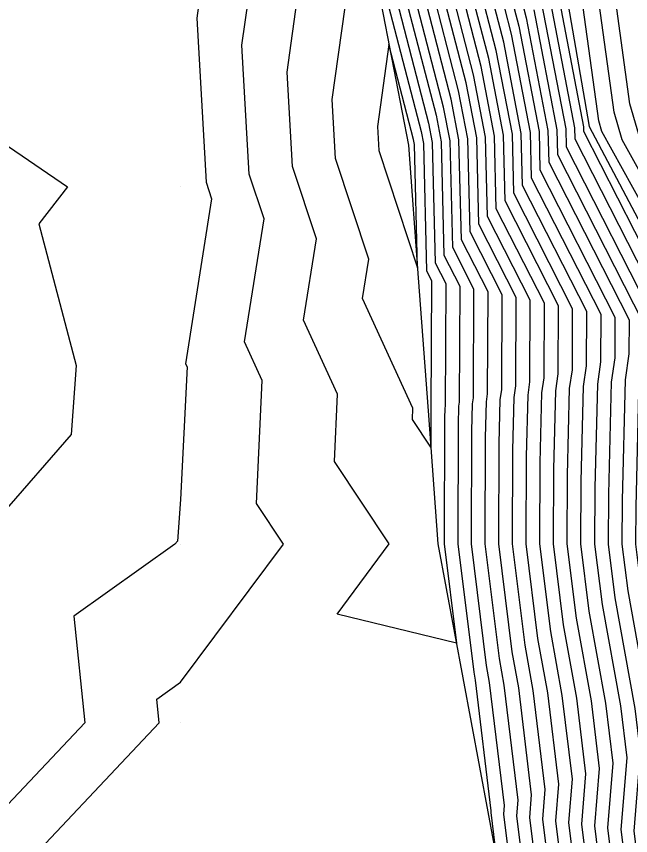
# Model space of a CAD drawing. Extents: x 2188792 to 2191981, y 386090 to 389710.
# Drawn here: x 2190370.95 to 2190405.35, y 387583.85 to 387629.71 of the extents above; entities that cross this region are included whole.
import ezdxf

# ---------------------------------------------------------------- set-up
doc = ezdxf.new("R2010")
doc.units = 0
for name, color, linetype in [('DTM Contours Major', 7, 'Continuous'), ('DTM Contours Minor', 7, 'Continuous'), ('Exist DTM QL2 LIDAR Elevation Point', 7, 'Continuous'), ('PH Exist DTM Breakline', 7, 'Continuous')]:
    doc.layers.add(name, color=color, linetype=linetype)

msp = doc.modelspace()

# ---------------------------------------------------------------- linework, layer by layer
at = {"layer": 'DTM Contours Major'}
for points in [[(2190399.15, 387577.871), (2190398.239, 387585.057), (2190398.279, 387585.535), (2190397.453, 387592.415), (2190397.278, 387593.377), (2190396.443, 387600.184), (2190396.455, 387606.494), (2190396.493, 387608.017), (2190396.542, 387608.348), (2190396.57, 387614.446), (2190395.382, 387616.776), (2190395.235, 387622.747), (2190394.874, 387624.63), (2190393.042, 387631.699), (2190392.752, 387633.196), (2190390.772, 387640.736), (2190390.951, 387641.713), (2190388.412, 387649.281), (2190368.22, 387651.646)], [(2190366.446, 387650.92), (2190381.316, 387631.521), (2190381.146, 387630.301), (2190381.052, 387629.619), (2190381.575, 387620.426), (2190381.881, 387619.498), (2190380.426, 387610.267), (2190380.504, 387610.097), (2190380.144, 387602.662), (2190379.974, 387600.332), (2190379.825, 387600.162), (2190374.171, 387596.133), (2190374.776, 387590.161), (2190370.143, 387585.252)], [(2190402.512, 387579.59), (2190401.879, 387584.579), (2190402.084, 387587.018), (2190401.522, 387591.692), (2190400.871, 387595.272), (2190400.269, 387600.178), (2190400.278, 387604.726), (2190400.376, 387608.627), (2190400.502, 387609.474), (2190400.521, 387613.66), (2190397.826, 387618.945), (2190397.726, 387623.005), (2190396.978, 387626.898), (2190395.721, 387631.75)], [(2190398.401, 387631.8), (2190399.083, 387629.167), (2190400.217, 387623.263), (2190400.27, 387621.114), (2190404.471, 387612.874), (2190404.461, 387610.599), (2190404.259, 387609.238), (2190404.102, 387602.958), (2190404.096, 387600.172), (2190404.465, 387597.166), (2190405.591, 387590.969), (2190405.888, 387588.501), (2190405.519, 387584.101), (2190405.873, 387581.308)], [(2190401.188, 387631.435), (2190402.708, 387623.521), (2190402.714, 387623.283), (2190408.422, 387612.088), (2190408.42, 387611.725), (2190408.142, 387609.848), (2190407.925, 387601.189), (2190407.923, 387600.165), (2190408.058, 387599.061), (2190409.661, 387590.247), (2190409.692, 387589.984), (2190409.159, 387583.623)], [(2190411.132, 387583.165), (2190410.605, 387589.702), (2190410.603, 387590.569), (2190411.721, 387597.893), (2190411.497, 387601.048), (2190411.392, 387607.959), (2190411.222, 387610.592), (2190409.766, 387611.916), (2190409.53, 387612.815), (2190403.735, 387623.265), (2190403.562, 387623.855), (2190402.517, 387631.441)]]:
    msp.add_lwpolyline(points, dxfattribs=at)
at = {"layer": 'DTM Contours Minor'}
for points in [[(2190401.839, 387579.246), (2190401.151, 387584.674), (2190401.323, 387586.721), (2190400.708, 387591.837), (2190400.153, 387594.893), (2190399.504, 387600.179), (2190399.514, 387605.08), (2190399.6, 387608.505), (2190399.71, 387609.248), (2190399.73, 387613.817), (2190397.337, 387618.511), (2190397.228, 387622.953), (2190396.557, 387626.445), (2190395.185, 387631.74), (2190394.572, 387634.912), (2190393.079, 387640.596), (2190393.551, 387643.16), (2190391.608, 387648.95), (2190392.181, 387650.969), (2190389.1, 387657.984), (2190389.604, 387658.947), (2190386.884, 387663.03), (2190381.337, 387665.308), (2190370.143, 387669.013)], [(2190401.167, 387578.902), (2190400.423, 387584.77), (2190400.562, 387586.424), (2190399.894, 387591.981), (2190399.434, 387594.514), (2190398.739, 387600.181), (2190398.749, 387605.433), (2190398.823, 387608.383), (2190398.918, 387609.023), (2190398.94, 387613.974), (2190396.848, 387618.078), (2190396.73, 387622.902), (2190396.136, 387625.991), (2190394.649, 387631.73), (2190394.117, 387634.483), (2190392.503, 387640.631), (2190392.901, 387642.798), (2190390.767, 387649.158), (2190391.191, 387650.655), (2190387.728, 387658.541), (2190387.833, 387658.742), (2190387.266, 387659.593), (2190377.565, 387663.576), (2190370.143, 387666.033)], [(2190400.495, 387578.559), (2190399.695, 387584.866), (2190399.801, 387586.128), (2190399.081, 387592.126), (2190398.715, 387594.135), (2190397.973, 387600.182), (2190397.984, 387605.787), (2190398.047, 387608.261), (2190398.126, 387608.798), (2190398.15, 387614.131), (2190396.359, 387617.644), (2190396.232, 387622.85), (2190395.715, 387625.537), (2190394.113, 387631.72), (2190393.662, 387634.054), (2190391.926, 387640.666), (2190392.251, 387642.437), (2190389.926, 387649.367), (2190390.202, 387650.341), (2190387.648, 387656.156), (2190379.923, 387659.327), (2190373.794, 387661.844), (2190370.143, 387663.052)], [(2190399.823, 387578.215), (2190398.967, 387584.961), (2190399.04, 387585.831), (2190398.267, 387592.27), (2190397.997, 387593.756), (2190397.208, 387600.183), (2190397.22, 387606.141), (2190397.27, 387608.139), (2190397.334, 387608.573), (2190397.36, 387614.289), (2190395.87, 387617.21), (2190395.733, 387622.798), (2190395.295, 387625.084), (2190393.578, 387631.71), (2190393.207, 387633.625), (2190391.349, 387640.701), (2190391.601, 387642.075), (2190389.085, 387649.575), (2190389.212, 387650.026), (2190388.03, 387652.718), (2190370.795, 387659.795)], [(2190383.581, 387628.101), (2190383.94, 387630.683), (2190384.582, 387635.301), (2190375.288, 387647.425), (2190388.794, 387645.844), (2190390.302, 387641.351), (2190390.195, 387640.771), (2190392.297, 387632.767), (2190392.506, 387631.689), (2190394.453, 387624.176), (2190394.737, 387622.695), (2190394.893, 387616.342), (2190395.78, 387614.603), (2190395.75, 387608.122), (2190395.717, 387607.895), (2190395.69, 387606.848), (2190395.677, 387600.186), (2190396.559, 387592.998), (2190396.639, 387592.559), (2190397.518, 387585.238), (2190397.511, 387585.152), (2190397.843, 387582.534)], [(2190388.64, 387625.063), (2190389.527, 387631.445), (2190390.213, 387636.381), (2190391.387, 387631.909), (2190391.434, 387631.669), (2190393.611, 387623.269), (2190393.741, 387622.592), (2190393.915, 387615.475), (2190394.199, 387614.917), (2190394.167, 387607.672), (2190394.164, 387607.651), (2190394.161, 387607.555), (2190394.157, 387605.599), (2190393.124, 387607.151), (2190393.155, 387607.782), (2190390.338, 387613.918), (2190390.686, 387616.126), (2190388.828, 387621.757), (2190388.64, 387625.063)], [(2190391.97, 387631.679), (2190394.032, 387623.723), (2190394.239, 387622.643), (2190394.404, 387615.909), (2190394.99, 387614.76), (2190394.958, 387607.897), (2190394.94, 387607.773), (2190394.926, 387607.201), (2190394.912, 387600.187), (2190395.595, 387594.62), (2190388.905, 387596.255), (2190391.829, 387600.183), (2190388.756, 387604.799), (2190388.938, 387608.554), (2190387.034, 387612.701), (2190387.751, 387617.25), (2190386.411, 387621.314), (2190386.111, 387626.582)], [(2190403.184, 387579.934), (2190402.607, 387584.483), (2190402.845, 387587.314), (2190402.336, 387591.548), (2190401.59, 387595.651), (2190401.035, 387600.177), (2190401.043, 387604.372), (2190401.153, 387608.749), (2190401.294, 387609.699), (2190401.311, 387613.503), (2190398.315, 387619.379), (2190398.224, 387623.057), (2190397.399, 387627.352), (2190396.257, 387631.76)], [(2190403.856, 387580.277), (2190403.335, 387584.388), (2190403.605, 387587.611), (2190403.15, 387591.403), (2190402.309, 387596.03), (2190401.8, 387600.176), (2190401.808, 387604.019), (2190401.93, 387608.872), (2190402.085, 387609.924), (2190402.101, 387613.346), (2190398.803, 387619.813), (2190398.723, 387623.108), (2190397.82, 387627.806), (2190396.793, 387631.77)], [(2190404.528, 387580.621), (2190404.063, 387584.292), (2190404.366, 387587.907), (2190403.964, 387591.259), (2190403.027, 387596.409), (2190402.565, 387600.174), (2190402.572, 387603.665), (2190402.706, 387608.994), (2190402.877, 387610.149), (2190402.891, 387613.188), (2190399.292, 387620.247), (2190399.221, 387623.16), (2190398.241, 387628.259), (2190397.329, 387631.78)], [(2190397.865, 387631.79), (2190398.662, 387628.713), (2190399.719, 387623.212), (2190399.781, 387620.68), (2190403.681, 387613.031), (2190403.669, 387610.374), (2190403.483, 387609.116), (2190403.337, 387603.311), (2190403.331, 387600.173), (2190403.746, 387596.787), (2190404.778, 387591.114), (2190405.127, 387588.204), (2190404.791, 387584.197), (2190405.201, 387580.965)], [(2190398.937, 387631.81), (2190399.504, 387629.62), (2190400.715, 387623.315), (2190400.759, 387621.548), (2190405.261, 387612.717), (2190405.253, 387610.825), (2190405.036, 387609.36), (2190404.866, 387602.604), (2190404.861, 387600.17), (2190405.184, 387597.545), (2190406.405, 387590.825), (2190406.649, 387588.797), (2190406.247, 387584.005), (2190406.545, 387581.652)], [(2190386.111, 387626.582), (2190386.734, 387631.064)], [(2190411.859, 387582.923), (2190411.374, 387588.933), (2190411.369, 387591.253), (2190412.263, 387597.112), (2190411.962, 387601.353), (2190411.874, 387607.105), (2190411.639, 387610.759), (2190410.393, 387611.891), (2190409.909, 387613.738), (2190404.882, 387622.801), (2190404.432, 387624.339), (2190403.515, 387630.994)], [(2190400.767, 387630.981), (2190402.21, 387623.47), (2190402.225, 387622.849), (2190407.632, 387612.245), (2190407.629, 387611.5), (2190407.366, 387609.726), (2190407.16, 387601.543), (2190407.157, 387600.167), (2190407.34, 387598.682), (2190408.847, 387590.391), (2190408.931, 387589.687), (2190408.431, 387583.719)], [(2190412.585, 387582.681), (2190412.143, 387588.164), (2190412.134, 387591.936), (2190412.805, 387596.331), (2190412.427, 387601.658), (2190412.357, 387606.251), (2190412.056, 387610.925), (2190411.02, 387611.866), (2190410.287, 387614.661), (2190406.029, 387622.338), (2190405.302, 387624.823), (2190404.514, 387630.547)], [(2190400.346, 387630.528), (2190401.712, 387623.418), (2190401.736, 387622.415), (2190406.842, 387612.402), (2190406.837, 387611.275), (2190406.589, 387609.604), (2190406.396, 387601.897), (2190406.392, 387600.168), (2190406.621, 387598.303), (2190408.033, 387590.536), (2190408.171, 387589.39), (2190407.703, 387583.814)], [(2190399.925, 387630.074), (2190401.214, 387623.366), (2190401.247, 387621.982), (2190406.052, 387612.56), (2190406.045, 387611.05), (2190405.813, 387609.482), (2190405.631, 387602.25), (2190405.627, 387600.169), (2190405.902, 387597.924), (2190407.219, 387590.68), (2190407.41, 387589.094), (2190406.975, 387583.91), (2190407.217, 387581.996)], [(2190370.143, 387580.83), (2190378.95, 387590.161), (2190378.815, 387591.489), (2190380.144, 387592.435), (2190385.902, 387600.172), (2190384.387, 387602.447), (2190384.721, 387609.325), (2190383.73, 387611.484), (2190384.816, 387618.374), (2190383.993, 387620.87), (2190383.581, 387628.101)], [(2190393.412, 387615.635), (2190393.243, 387622.54), (2190393.19, 387622.815), (2190391.809, 387628.144), (2190391.17, 387623.544), (2190391.246, 387622.201), (2190393.412, 387615.635)], [(2190369.174, 387620.035), (2190370.143, 387622.676), (2190373.817, 387620.164), (2190372.201, 387618.105), (2190374.292, 387610.163), (2190374.01, 387606.295), (2190370.143, 387601.858), (2190361.258, 387610.163), (2190367.844, 387611.957), (2190369.174, 387620.035)]]:
    msp.add_lwpolyline(points, dxfattribs=at)
at = {"layer": 'Exist DTM QL2 LIDAR Elevation Point'}
for p, q in [((2190380.144, 387620.164), (2190380.144, 387620.164)), ((2190380.144, 387610.163), (2190380.144, 387610.163)), ((2190380.144, 387600.162), (2190380.144, 387600.162)), ((2190380.144, 387590.161), (2190380.144, 387590.161))]:
    msp.add_line(p, q, dxfattribs=at)
at = {"layer": 'PH Exist DTM Breakline'}
for points in [[(2190380.144, 387690.17), (2190382.22, 387682.654), (2190384.297, 387675.137), (2190386.373, 387667.62), (2190387.366, 387658.688), (2190388.359, 387649.755), (2190389.352, 387640.822), (2190391.127, 387631.664), (2190392.901, 387622.505), (2190393.454, 387615.066), (2190394.007, 387607.627), (2190394.559, 387600.188), (2190395.956, 387592.68), (2190397.352, 387585.173), (2190398.749, 387577.666), (2190400.146, 387570.159), (2190400.146, 387560.158)], [(2190400.146, 387660.167), (2190400.146, 387653.5), (2190400.146, 387646.833), (2190400.146, 387640.166), (2190401.582, 387631.86), (2190403.019, 387623.554), (2190409.172, 387611.939), (2190410.147, 387610.163), (2190410.147, 387600.162), (2190410.147, 387590.161), (2190410.147, 387583.493), (2190410.147, 387576.826), (2190410.147, 387570.159), (2190413.293, 387560.788), (2190417.683, 387551.94)]]:
    msp.add_lwpolyline(points, dxfattribs=at)

doc.saveas('drawing.dxf')
